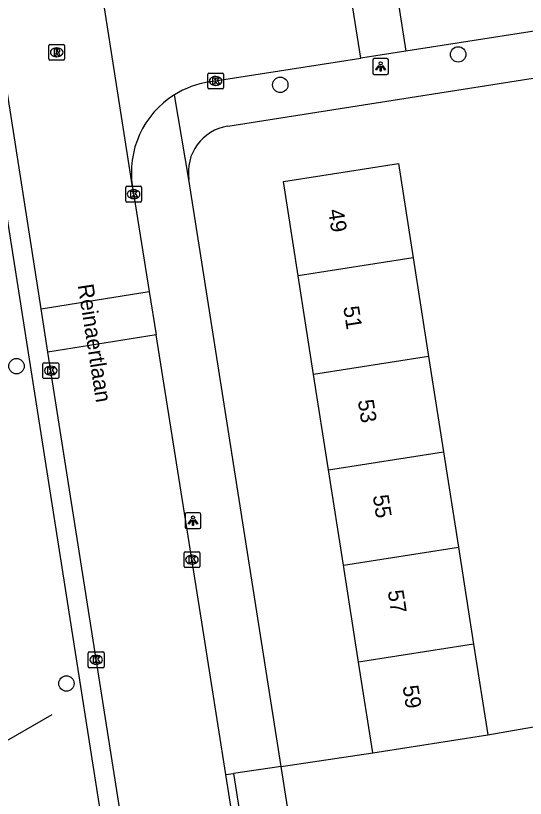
# Model space of a CAD drawing. Extents: x 160077 to 160945, y 386481 to 387498.
# Drawn here: x 160283.4 to 160315.74, y 387178.71 to 387228.36 of the extents above; entities that cross this region are included whole.
import ezdxf

# ---------------------------------------------------------------- set-up
doc = ezdxf.new("R2010")
doc.units = 0
for name, color, linetype in [('IMGEO_Boom', 7, 'Continuous'), ('IMGEO_Hek', 7, 'Continuous'), ('IMGEO_Kolk', 7, 'Continuous'), ('IMGEO_Lichtpunt', 7, 'Continuous'), ('IMGEO_Openbare_ruimte_label', 7, 'Continuous'), ('IMGEO_Pand', 7, 'Continuous'), ('IMGEO_Pand_nummerreeks', 7, 'Continuous'), ('IMGEO_Rijbaan_lokaal_open', 7, 'Continuous'), ('IMGEO_Rioolput', 7, 'Continuous'), ('IMGEO_Voetpad_open', 7, 'Continuous')]:
    doc.layers.add(name, color=color, linetype=linetype)

msp = doc.modelspace()

# ---------------------------------------------------------------- linework, layer by layer
at = {"layer": 'IMGEO_Boom'}
for centre in [(160311.473, 387225.9), (160300.19, 387223.97), (160283.456, 387206.125), (160286.623, 387185.992)]:
    msp.add_circle(centre, 0.489, dxfattribs=at)
at = {"layer": 'IMGEO_Hek'}
msp.add_lwpolyline([(160285.7, 387184), (160276.867, 387178.939)], dxfattribs=at)
at = {"layer": 'IMGEO_Kolk'}
for p, q in [((160295.59, 387223.792), (160295.59, 387224.644)), ((160295.665, 387224.718), (160296.517, 387224.718)), ((160296.078, 387224.498), (160296.103, 387224.498)), ((160296.591, 387224.644), (160296.591, 387223.792)), ((160296.101, 387223.938), (160296.076, 387223.938)), ((160296.517, 387223.718), (160295.665, 387223.718)), ((160290.386, 387216.608), (160290.386, 387217.46)), ((160290.461, 387217.534), (160291.313, 387217.534)), ((160290.874, 387217.314), (160290.899, 387217.314)), ((160291.387, 387217.46), (160291.387, 387216.608)), ((160291.313, 387216.534), (160290.461, 387216.534)), ((160290.897, 387216.754), (160290.872, 387216.754)), ((160285.129, 387205.414), (160285.129, 387206.266)), ((160285.204, 387206.34), (160286.056, 387206.34)), ((160285.617, 387206.12), (160285.642, 387206.12)), ((160286.13, 387206.266), (160286.13, 387205.414)), ((160285.64, 387205.56), (160285.615, 387205.56)), ((160286.056, 387205.34), (160285.204, 387205.34)), ((160294.084, 387193.424), (160294.084, 387194.276)), ((160294.159, 387194.35), (160295.011, 387194.35)), ((160294.572, 387194.13), (160294.597, 387194.13)), ((160295.085, 387194.276), (160295.085, 387193.424)), ((160294.595, 387193.57), (160294.57, 387193.57)), ((160295.011, 387193.35), (160294.159, 387193.35)), ((160288.01, 387187.069), (160288.01, 387187.921)), ((160288.085, 387187.995), (160288.937, 387187.995)), ((160288.498, 387187.775), (160288.523, 387187.775)), ((160289.011, 387187.921), (160289.011, 387187.069)), ((160288.521, 387187.215), (160288.496, 387187.215)), ((160288.937, 387186.995), (160288.085, 387186.995))]:
    msp.add_line(p, q, dxfattribs=at)
for points in [[(160295.59, 387223.792), (160295.59, 387224.644)], [(160295.665, 387224.718), (160296.517, 387224.718)], [(160295.911, 387224.418), (160296.034, 387224.418), (160296.034, 387224.267), (160296.164, 387224.418), (160296.328, 387224.418), (160296.182, 387224.267), (160296.335, 387224.018), (160296.183, 387224.018), (160296.098, 387224.182), (160296.034, 387224.115), (160296.034, 387224.018), (160295.911, 387224.018), (160295.911, 387224.418)], [(160296.591, 387224.644), (160296.591, 387223.792)], [(160296.517, 387223.718), (160295.665, 387223.718)], [(160290.386, 387216.608), (160290.386, 387217.46)], [(160290.461, 387217.534), (160291.313, 387217.534)], [(160291.387, 387217.46), (160291.387, 387216.608)], [(160290.707, 387217.234), (160290.83, 387217.234), (160290.83, 387217.083), (160290.96, 387217.234), (160291.124, 387217.234), (160290.978, 387217.083), (160291.131, 387216.834), (160290.979, 387216.834), (160290.894, 387216.998), (160290.83, 387216.931), (160290.83, 387216.834), (160290.707, 387216.834), (160290.707, 387217.234)], [(160291.313, 387216.534), (160290.461, 387216.534)], [(160285.129, 387205.414), (160285.129, 387206.266)], [(160285.204, 387206.34), (160286.056, 387206.34)], [(160285.45, 387206.04), (160285.573, 387206.04), (160285.573, 387205.889), (160285.703, 387206.04), (160285.867, 387206.04), (160285.721, 387205.889), (160285.874, 387205.64), (160285.722, 387205.64), (160285.637, 387205.804), (160285.573, 387205.737), (160285.573, 387205.64), (160285.45, 387205.64), (160285.45, 387206.04)], [(160286.13, 387206.266), (160286.13, 387205.414)], [(160286.056, 387205.34), (160285.204, 387205.34)], [(160294.084, 387193.424), (160294.084, 387194.276)], [(160294.159, 387194.35), (160295.011, 387194.35)], [(160294.405, 387194.05), (160294.528, 387194.05), (160294.528, 387193.899), (160294.658, 387194.05), (160294.822, 387194.05), (160294.676, 387193.899), (160294.829, 387193.65), (160294.677, 387193.65), (160294.592, 387193.814), (160294.528, 387193.747), (160294.528, 387193.65), (160294.405, 387193.65), (160294.405, 387194.05)], [(160295.085, 387194.276), (160295.085, 387193.424)], [(160295.011, 387193.35), (160294.159, 387193.35)], [(160288.01, 387187.069), (160288.01, 387187.921)], [(160288.085, 387187.995), (160288.937, 387187.995)], [(160288.331, 387187.695), (160288.454, 387187.695), (160288.454, 387187.544), (160288.584, 387187.695), (160288.748, 387187.695), (160288.602, 387187.544), (160288.755, 387187.295), (160288.603, 387187.295), (160288.518, 387187.459), (160288.454, 387187.392), (160288.454, 387187.295), (160288.331, 387187.295), (160288.331, 387187.695)], [(160289.011, 387187.921), (160289.011, 387187.069)], [(160288.937, 387186.995), (160288.085, 387186.995)]]:
    msp.add_lwpolyline(points, dxfattribs=at)
for centre, start, end in [((160295.667, 387224.642), 91.552, 178.448), ((160295.667, 387224.642), 91.552, 178.448), ((160296.515, 387224.642), 1.552, 88.448), ((160296.515, 387224.642), 1.552, 88.448), ((160295.667, 387223.794), 181.552, 268.448), ((160295.667, 387223.794), 181.552, 268.448), ((160296.515, 387223.794), 271.552, 358.448), ((160296.515, 387223.794), 271.552, 358.448), ((160290.463, 387217.458), 91.552, 178.448), ((160290.463, 387217.458), 91.552, 178.448), ((160291.311, 387217.458), 1.552, 88.448), ((160291.311, 387217.458), 1.552, 88.448), ((160290.463, 387216.61), 181.552, 268.448), ((160290.463, 387216.61), 181.552, 268.448), ((160291.311, 387216.61), 271.552, 358.448), ((160291.311, 387216.61), 271.552, 358.448), ((160285.206, 387206.264), 91.552, 178.448), ((160285.206, 387206.264), 91.552, 178.448), ((160286.054, 387206.264), 1.552, 88.448), ((160286.054, 387206.264), 1.552, 88.448), ((160285.206, 387205.416), 181.552, 268.448), ((160285.206, 387205.416), 181.552, 268.448), ((160286.054, 387205.416), 271.552, 358.448), ((160286.054, 387205.416), 271.552, 358.448), ((160294.161, 387194.274), 91.552, 178.448), ((160294.161, 387194.274), 91.552, 178.448), ((160295.009, 387194.274), 1.552, 88.448), ((160295.009, 387194.274), 1.552, 88.448), ((160294.161, 387193.426), 181.552, 268.448), ((160294.161, 387193.426), 181.552, 268.448), ((160295.009, 387193.426), 271.552, 358.448), ((160295.009, 387193.426), 271.552, 358.448), ((160288.087, 387187.919), 91.552, 178.448), ((160288.087, 387187.919), 91.552, 178.448), ((160288.935, 387187.919), 1.552, 88.448), ((160288.935, 387187.919), 1.552, 88.448), ((160288.087, 387187.071), 181.552, 268.448), ((160288.087, 387187.071), 181.552, 268.448), ((160288.935, 387187.071), 271.552, 358.448), ((160288.935, 387187.071), 271.552, 358.448)]:
    msp.add_arc(centre, 0.0765, start, end, dxfattribs=at)
for centre, major_axis, ratio, start_param, end_param in [((160296.077, 387224.218), (-0.387, 0.002), 0.722429, 4.712389, 7.853982), ((160296.102, 387224.218), (-0.39, 0.002), 0.717154, 1.570796, 4.712389), ((160290.873, 387217.034), (-0.387, 0.002), 0.722429, 4.712389, 7.853982), ((160290.898, 387217.034), (-0.39, 0.002), 0.717154, 1.570796, 4.712389), ((160285.616, 387205.84), (-0.387, 0.002), 0.722429, 4.712389, 7.853982), ((160285.641, 387205.84), (-0.39, 0.002), 0.717154, 1.570796, 4.712389), ((160294.571, 387193.85), (-0.387, 0.002), 0.722429, 4.712389, 7.853982), ((160294.596, 387193.85), (-0.39, 0.002), 0.717154, 1.570796, 4.712389), ((160288.497, 387187.495), (-0.387, 0.002), 0.722429, 4.712389, 7.853982), ((160288.522, 387187.495), (-0.39, 0.002), 0.717154, 1.570796, 4.712389)]:
    msp.add_ellipse(centre, major_axis=major_axis, ratio=ratio, start_param=start_param, end_param=end_param, dxfattribs=at)
at = {"layer": 'IMGEO_Lichtpunt'}
for p, q in [((160306.058, 387225.537), (160306.058, 387224.73)), ((160306.058, 387225.537), (160306.058, 387224.73)), ((160306.96, 387225.632), (160306.152, 387225.632)), ((160306.96, 387225.632), (160306.152, 387225.632)), ((160307.054, 387224.73), (160307.054, 387225.537)), ((160307.054, 387224.73), (160307.054, 387225.537)), ((160306.152, 387224.636), (160306.96, 387224.636)), ((160306.152, 387224.636), (160306.96, 387224.636)), ((160294.154, 387196.722), (160294.154, 387195.915)), ((160294.154, 387196.722), (160294.154, 387195.915)), ((160295.056, 387196.817), (160294.248, 387196.817)), ((160295.056, 387196.817), (160294.248, 387196.817)), ((160295.15, 387195.915), (160295.15, 387196.722)), ((160295.15, 387195.915), (160295.15, 387196.722)), ((160294.248, 387195.821), (160295.056, 387195.821)), ((160294.248, 387195.821), (160295.056, 387195.821))]:
    msp.add_line(p, q, dxfattribs=at)
for points in [[(160306.432, 387225.201), (160306.471, 387225.173), (160306.283, 387224.911), (160306.245, 387224.938), (160306.432, 387225.201)], [(160306.534, 387225.153), (160306.581, 387225.153), (160306.581, 387224.831), (160306.534, 387224.831), (160306.534, 387225.153)], [(160306.644, 387225.173), (160306.682, 387225.2), (160306.869, 387224.938), (160306.83, 387224.91), (160306.644, 387225.173)], [(160294.528, 387196.386), (160294.567, 387196.358), (160294.379, 387196.096), (160294.341, 387196.123), (160294.528, 387196.386)], [(160294.63, 387196.338), (160294.677, 387196.338), (160294.677, 387196.016), (160294.63, 387196.016), (160294.63, 387196.338)], [(160294.74, 387196.358), (160294.778, 387196.385), (160294.965, 387196.123), (160294.926, 387196.095), (160294.74, 387196.358)]]:
    msp.add_lwpolyline(points, dxfattribs=at)
for centre in [(160306.557, 387225.335), (160294.653, 387196.52)]:
    msp.add_circle(centre, 0.0994, dxfattribs=at)
for centre, start, end in [((160306.152, 387225.537), 90, 180), ((160306.152, 387225.537), 90, 180), ((160306.96, 387225.537), 0, 90), ((160306.96, 387225.537), 0, 90), ((160306.152, 387224.73), 180, 270), ((160306.152, 387224.73), 180, 270), ((160306.96, 387224.73), 270, 0), ((160306.96, 387224.73), 270, 360), ((160294.248, 387196.722), 90, 180), ((160294.248, 387196.722), 90, 180), ((160295.056, 387196.722), 0, 90), ((160295.056, 387196.722), 0, 90), ((160294.248, 387195.915), 180, 270), ((160294.248, 387195.915), 180, 270), ((160295.056, 387195.915), 270, 0), ((160295.056, 387195.915), 270, 360)]:
    msp.add_arc(centre, 0.0946, start, end, dxfattribs=at)
at = {"layer": 'IMGEO_Pand'}
for points in [[(160301.322, 387211.843), (160300.384, 387217.835), (160307.68, 387218.977), (160308.618, 387212.985)], [(160308.618, 387212.985), (160301.322, 387211.843)], [(160308.618, 387212.985), (160309.595, 387206.743)], [(160302.299, 387205.601), (160301.322, 387211.843)], [(160309.595, 387206.743), (160302.299, 387205.601)], [(160309.595, 387206.743), (160310.542, 387200.698)], [(160303.245, 387199.556), (160302.299, 387205.601)], [(160303.245, 387199.556), (160310.542, 387200.698)], [(160310.542, 387200.698), (160311.489, 387194.644)], [(160304.193, 387193.502), (160303.245, 387199.556)], [(160304.193, 387193.502), (160311.489, 387194.644)], [(160311.489, 387194.644), (160312.452, 387188.495)], [(160305.155, 387187.353), (160304.193, 387193.502)], [(160312.452, 387188.495), (160305.155, 387187.353)], [(160312.452, 387188.495), (160313.355, 387182.727)], [(160306.058, 387181.585), (160305.155, 387187.353)], [(160306.058, 387181.585), (160313.355, 387182.727)]]:
    msp.add_lwpolyline(points, dxfattribs=at)
at = {"layer": 'IMGEO_Rijbaan_lokaal_open'}
for points in [[(160285.014, 387209.762), (160279.601, 387244.335)], [(160287.919, 387236.059), (160287.904, 387236.041), (160290.789, 387217.495), (160290.814, 387217.485)], [(160307.072, 387233.044), (160308.158, 387226.11)], [(160352.22, 387232.997), (160332.717, 387229.958), (160308.158, 387226.11)], [(160305.293, 387225.661), (160304.207, 387232.595)], [(160308.158, 387226.11), (160305.293, 387225.661)], [(160295.66, 387224.151), (160305.293, 387225.661)], [(160290.814, 387217.485), (160291.872, 387210.855)], [(160285.014, 387209.762), (160291.872, 387210.855)], [(160291.872, 387210.855), (160292.311, 387208.1)], [(160285.447, 387207.006), (160285.014, 387209.762)], [(160292.311, 387208.1), (160285.447, 387207.006)], [(160296.731, 387180.213), (160295.282, 387189.473), (160292.311, 387208.1)], [(160291.439, 387168.858), (160285.447, 387207.006)], [(160313.355, 387182.727), (160328.071, 387185.305)], [(160300.247, 387180.732), (160306.058, 387181.585)], [(160301.035, 387175.756), (160300.247, 387180.732)], [(160297.509, 387175.239), (160296.731, 387180.213)]]:
    msp.add_lwpolyline(points, dxfattribs=at)
for centre, radius, start, end in [((160296.554, 387218.421), 5.799, 98.8693, 121.9655), ((160296.56, 387218.402), 5.819, 121.9136, 189.0658)]:
    msp.add_arc(centre, radius, start, end, dxfattribs=at)
at = {"layer": 'IMGEO_Rioolput'}
for p, q in [((160285.503, 387225.61), (160285.503, 387226.462)), ((160285.578, 387226.536), (160286.43, 387226.536)), ((160285.991, 387226.316), (160286.016, 387226.316)), ((160286.504, 387226.462), (160286.504, 387225.61)), ((160286.014, 387225.756), (160285.989, 387225.756)), ((160286.43, 387225.536), (160285.578, 387225.536))]:
    msp.add_line(p, q, dxfattribs=at)
for points in [[(160285.503, 387225.61), (160285.503, 387226.462)], [(160285.578, 387226.536), (160286.43, 387226.536)], [(160286.504, 387226.462), (160286.504, 387225.61)], [(160286.092, 387226.234), (160285.84, 387226.236), (160285.84, 387225.836)], [(160285.84, 387225.836), (160285.964, 387225.836), (160285.964, 387225.998), (160285.975, 387225.998)], [(160286.018, 387226.155), (160285.964, 387226.155), (160285.964, 387226.074)], [(160285.964, 387226.074), (160286.016, 387226.074)], [(160286.022, 387225.969), (160286.093, 387225.836), (160286.233, 387225.836), (160286.168, 387225.962)], [(160286.43, 387225.536), (160285.578, 387225.536)]]:
    msp.add_lwpolyline(points, dxfattribs=at)
for centre, radius, start, end in [((160285.58, 387226.46), 0.0765, 91.552, 178.448), ((160285.58, 387226.46), 0.0765, 91.552, 178.448), ((160286.428, 387226.46), 0.0765, 1.552, 88.448), ((160286.428, 387226.46), 0.0765, 1.552, 88.448), ((160285.974, 387225.945), 0.0533, 26.0293, 88.6989), ((160286, 387226.263), 0.19, 274.7715, 282.9687), ((160286.024, 387226.059), 0.0964, 77.0061, 93.1865), ((160286.038, 387226.116), 0.0378, 276.6634, 79.6772), ((160286.091, 387226.124), 0.109, 350.3612, 89.416), ((160286.089, 387226.124), 0.112, 277.5842, 350.9817), ((160286.073, 387225.909), 0.108, 29.5134, 73.7905), ((160285.58, 387225.612), 0.0765, 181.552, 268.448), ((160285.58, 387225.612), 0.0765, 181.552, 268.448), ((160286.428, 387225.612), 0.0765, 271.552, 358.448), ((160286.428, 387225.612), 0.0765, 271.552, 358.448)]:
    msp.add_arc(centre, radius, start, end, dxfattribs=at)
for centre, major_axis, ratio, start_param, end_param in [((160285.99, 387226.036), (-0.387, 0.002), 0.722429, 4.712389, 7.853982), ((160286.015, 387226.036), (-0.39, 0.002), 0.717154, 1.570796, 4.712389)]:
    msp.add_ellipse(centre, major_axis=major_axis, ratio=ratio, start_param=start_param, end_param=end_param, dxfattribs=at)
at = {"layer": 'IMGEO_Voetpad_open'}
for points in [[(160296.864, 387221.356), (160321.874, 387225.271)], [(160294.39, 387217.959), (160293.484, 387223.341)], [(160282.17, 387219.786), (160289.587, 387172.582)], [(160300.247, 387180.732), (160294.39, 387217.959)], [(160300.247, 387180.732), (160297.224, 387180.29)], [(160296.731, 387180.213), (160297.224, 387180.29)], [(160297.224, 387180.29), (160298.002, 387175.316), (160297.509, 387175.239)]]:
    msp.add_lwpolyline(points, dxfattribs=at)
msp.add_arc((160297.327, 387218.419), 2.973, 98.9579, 188.9112, dxfattribs=at)

# ---------------------------------------------------------------- texts
at = {"layer": 'IMGEO_Openbare_ruimte_label'}
msp.add_text('Reinaertlaan', height=1, rotation=278.916, dxfattribs=at).set_placement((160287.336, 387211.261))
at = {"layer": 'IMGEO_Pand_nummerreeks'}
for s, p in [('49', (160303.218, 387216.021)), ('51', (160304.182, 387209.867)), ('53', (160305.109, 387203.937)), ('55', (160306.055, 387197.896)), ('57', (160307.001, 387191.854)), ('59', (160307.946, 387185.812))]:
    msp.add_text(s, height=1, rotation=278.896, dxfattribs=at).set_placement(p)

doc.saveas('drawing.dxf')
